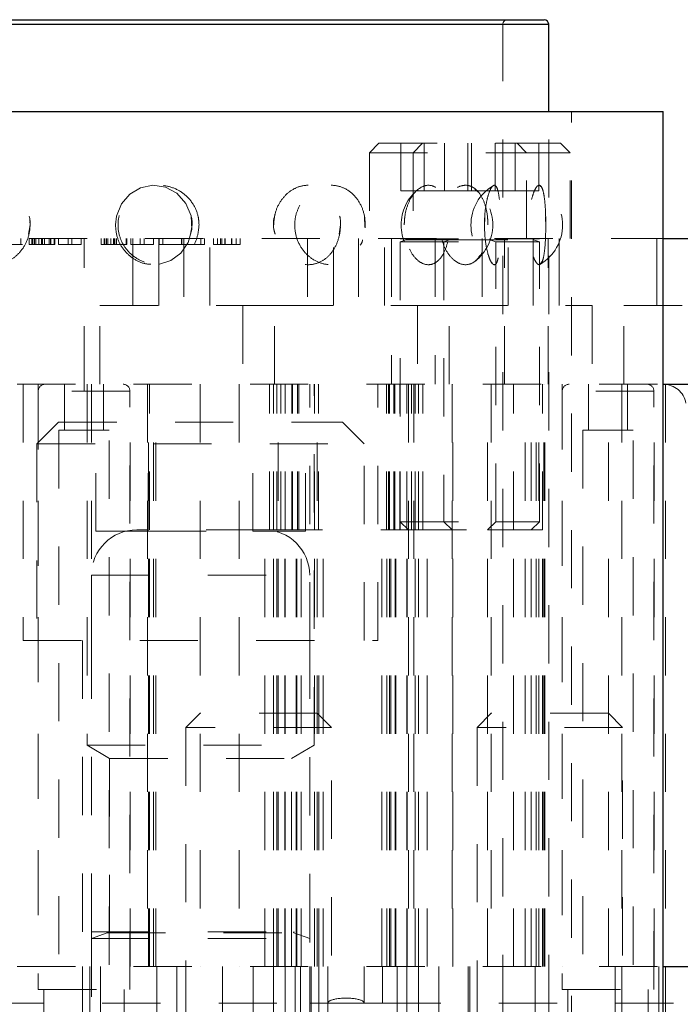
# Model space of a CAD drawing. Header units: inches. Extents: x 1880 to 2363, y -453 to -54.
# Tile 811 of 1056: x 2036.27 to 2037.41, y -79.71 to -78.02. Entities that reach past the tile are written whole.
import ezdxf

# ---------------------------------------------------------------- set-up
doc = ezdxf.new("R2010")
doc.units = ezdxf.units.IN
doc.header["$LTSCALE"] = 0.5
doc.header["$MEASUREMENT"] = 0
doc.linetypes.add('HIDDEN', pattern=[0.225, 0.15, -0.075])
for name, color, linetype in [('DIE-M-S', 8, 'Continuous'), ('DIE-M-S2', 1, 'Continuous'), ('DIE-M-S3', 8, 'Continuous'), ('DSS-M-S', 53, 'Continuous'), ('RAI-M-S', 8, 'Continuous'), ('SVD-M-S', 8, 'Continuous')]:
    doc.layers.add(name, color=color, linetype=linetype)

msp = doc.modelspace()

# ---------------------------------------------------------------- linework, layer by layer
at = {"layer": 'DIE-M-S', "linetype": 'HIDDEN', "lineweight": 18}
for p, q in [((2036.06679, -78.64382), (2037.37667, -78.64382)), ((2036.27729, -78.64382), (2036.27729, -79.08382)), ((2036.30279, -78.64382), (2036.30279, -79.64382)), ((2036.38679, -78.64382), (2036.38679, -79.26382)), ((2036.39429, -78.64382), (2036.39429, -79.08382)), ((2036.46079, -79.64382), (2036.46079, -78.64382)), ((2036.49041, -78.64382), (2036.49041, -79.64382)), ((2036.49235, -79.64382), (2036.49235, -78.64382)), ((2036.49235, -79.64382), (2036.49235, -78.64382)), ((2036.50083, -79.64382), (2036.50083, -78.64382)), ((2036.50083, -79.64382), (2036.50083, -78.64382)), ((2036.50525, -79.64382), (2036.50525, -78.64382)), ((2036.50525, -79.64382), (2036.50525, -78.64382)), ((2036.58129, -78.64382), (2036.58129, -79.64382)), ((2036.64829, -78.64382), (2036.64829, -79.64382)), ((2036.71529, -79.64382), (2036.71529, -78.64382)), ((2036.76929, -79.08382), (2036.76929, -78.64382)), ((2036.77679, -79.26382), (2036.77679, -78.64382)), ((2036.78229, -79.64382), (2036.78229, -78.64382)), ((2036.88629, -79.08382), (2036.88629, -78.64382)), ((2036.93879, -78.64382), (2036.93879, -79.64382)), ((2036.94829, -78.64382), (2036.94829, -79.64382)), ((2037.01379, -78.64382), (2037.01379, -79.64382)), ((2037.01529, -79.64382), (2037.01529, -78.64382)), ((2037.07479, -79.64382), (2037.07479, -78.64382)), ((2037.08129, -78.64382), (2037.08129, -79.64382)), ((2037.13929, -79.64382), (2037.13929, -78.64382)), ((2037.14979, -79.64382), (2037.14979, -78.64382)), ((2037.15834, -79.64382), (2037.15834, -78.64382)), ((2037.16275, -79.64382), (2037.16275, -78.64382)), ((2037.17123, -79.64382), (2037.17123, -78.64382)), ((2037.17317, -79.64382), (2037.17317, -78.64382)), ((2037.20279, -78.64382), (2037.20279, -79.64382)), ((2037.28229, -79.64382), (2037.28229, -78.64382)), ((2037.30561, -78.64382), (2037.30561, -79.64382)), ((2037.36079, -79.64382), (2037.36079, -78.64382)), ((2037.38061, -78.64382), (2037.38061, -79.64382)), ((2036.27729, -79.08382), (2036.88629, -79.08382)), ((2036.37879, -79.08382), (2036.37879, -79.64382)), ((2036.78479, -79.64382), (2036.78479, -79.08382)), ((2036.38679, -79.26382), (2036.77679, -79.26382)), ((2036.38679, -79.26382), (2036.42554, -79.28619)), ((2036.73804, -79.28619), (2036.77679, -79.26382)), ((2036.42554, -79.28619), (2036.73804, -79.28619)), ((2036.42554, -79.28619), (2036.42554, -79.64382)), ((2036.73804, -79.64382), (2036.73804, -79.28619)), ((2036.39429, -79.58421), (2036.39429, -79.59559)), ((2036.76929, -79.59559), (2036.76929, -79.58421)), ((2036.06679, -79.64382), (2037.37667, -79.64382))]:
    msp.add_line(p, q, dxfattribs=at)
at = {"layer": 'DIE-M-S', "linetype": 'Continuous', "lineweight": 25}
for p, q in [((2037.37667, -78.64382), (2037.95679, -78.64382)), ((2037.37667, -79.64382), (2037.93179, -79.64382))]:
    msp.add_line(p, q, dxfattribs=at)
at = {"layer": 'DIE-M-S2', "linetype": 'HIDDEN', "lineweight": 18}
for p, q in [((2036.49429, -78.89382), (2036.49429, -78.64382)), ((2036.70012, -78.89382), (2036.70012, -78.64382)), ((2036.70729, -78.89382), (2036.70729, -78.64382)), ((2036.71304, -78.89382), (2036.71304, -78.64382)), ((2036.71963, -78.89382), (2036.71963, -78.64382)), ((2036.72729, -78.89382), (2036.72729, -78.64382)), ((2036.73887, -78.89382), (2036.73887, -78.64382)), ((2036.73946, -78.89382), (2036.73946, -78.64382)), ((2036.73963, -78.89382), (2036.73963, -78.64382)), ((2036.74823, -78.89382), (2036.74823, -78.64382)), ((2036.75089, -78.89382), (2036.75089, -78.64382)), ((2036.77729, -78.89382), (2036.77729, -78.64382)), ((2036.77729, -78.89382), (2036.77729, -78.64382)), ((2036.78446, -78.89382), (2036.78446, -78.64382)), ((2036.90112, -78.89382), (2036.90112, -78.64382)), ((2036.90452, -78.89382), (2036.90452, -78.64382)), ((2036.90629, -78.89382), (2036.90629, -78.64382)), ((2036.91366, -78.89382), (2036.91366, -78.64382)), ((2036.91535, -78.89382), (2036.91535, -78.64382)), ((2036.92395, -78.89382), (2036.92395, -78.64382)), ((2036.92412, -78.89382), (2036.92412, -78.64382)), ((2036.92471, -78.89382), (2036.92471, -78.64382)), ((2036.93629, -78.89382), (2036.93629, -78.64382)), ((2036.94396, -78.89382), (2036.94396, -78.64382)), ((2036.95054, -78.89382), (2036.95054, -78.64382)), ((2036.95629, -78.89382), (2036.95629, -78.64382)), ((2036.96346, -78.89382), (2036.96346, -78.64382)), ((2037.11929, -78.89382), (2037.11929, -78.64382)), ((2037.16929, -78.89382), (2037.16929, -78.64382)), ((2036.69129, -78.89382), (2036.93879, -78.89382)), ((2037.07479, -78.89382), (2037.16929, -78.89382))]:
    msp.add_line(p, q, dxfattribs=at)
at = {"layer": 'DIE-M-S3', "linetype": 'HIDDEN', "lineweight": 18}
for p, q in [((2036.34833, -78.64382), (2036.34833, -78.72256)), ((2036.41526, -78.72256), (2036.41526, -78.64382)), ((2037.24833, -78.64382), (2037.24833, -78.72256)), ((2037.31526, -78.72256), (2037.31526, -78.64382)), ((2036.46053, -78.65563), (2036.30305, -78.65563)), ((2036.30305, -78.65563), (2036.30305, -79.68319)), ((2036.38179, -78.65563), (2036.46053, -78.65563)), ((2036.46053, -79.68319), (2036.46053, -78.65563)), ((2037.36053, -78.65563), (2037.20305, -78.65563)), ((2037.20305, -78.65563), (2037.20305, -79.68319)), ((2037.28179, -78.65563), (2037.36053, -78.65563)), ((2037.36053, -79.68319), (2037.36053, -78.65563)), ((2036.33848, -78.72256), (2036.4251, -78.72256)), ((2036.33848, -78.72256), (2036.33848, -79.84067)), ((2036.4251, -79.84067), (2036.4251, -78.72256)), ((2037.23848, -78.72256), (2037.3251, -78.72256)), ((2037.23848, -78.72256), (2037.23848, -79.84067)), ((2037.3251, -79.84067), (2037.3251, -78.72256)), ((2036.49429, -79.64382), (2036.49429, -78.89382)), ((2036.69129, -78.89382), (2036.93879, -78.89382)), ((2036.69229, -79.64382), (2036.69229, -78.89382)), ((2036.70729, -79.64382), (2036.70729, -78.89382)), ((2036.71304, -79.64382), (2036.71304, -78.89382)), ((2036.72681, -79.64382), (2036.72681, -78.89382)), ((2036.72729, -79.64382), (2036.72729, -78.89382)), ((2036.74606, -79.64382), (2036.74606, -78.89382)), ((2036.74729, -79.64382), (2036.74729, -78.89382)), ((2036.75439, -79.64382), (2036.75439, -78.89382)), ((2036.77729, -79.64382), (2036.77729, -78.89382)), ((2036.77729, -79.64382), (2036.77729, -78.89382)), ((2036.79229, -79.64382), (2036.79229, -78.89382)), ((2036.89329, -79.64382), (2036.89329, -78.89382)), ((2036.90185, -79.64382), (2036.90185, -78.89382)), ((2036.90629, -79.64382), (2036.90629, -78.89382)), ((2036.90879, -79.64382), (2036.90879, -78.89382)), ((2036.91629, -79.64382), (2036.91629, -78.89382)), ((2036.91752, -79.64382), (2036.91752, -78.89382)), ((2036.93629, -79.64382), (2036.93629, -78.89382)), ((2036.93677, -79.64382), (2036.93677, -78.89382)), ((2036.95054, -79.64382), (2036.95054, -78.89382)), ((2036.95629, -79.64382), (2036.95629, -78.89382)), ((2036.97129, -79.64382), (2036.97129, -78.89382)), ((2037.07479, -78.89382), (2037.16929, -78.89382)), ((2037.11929, -79.64382), (2037.11929, -78.89382)), ((2037.16929, -79.64382), (2037.16929, -78.89382)), ((2036.06679, -79.64382), (2037.37667, -79.64382)), ((2036.37879, -79.64382), (2036.37879, -80.14382)), ((2036.39179, -79.64382), (2036.39179, -80.14382)), ((2036.40992, -79.64382), (2036.40992, -80.14382)), ((2036.50679, -80.14382), (2036.50679, -79.64382)), ((2036.54129, -79.64382), (2036.54129, -79.83382)), ((2036.61929, -79.64382), (2036.61929, -80.14382)), ((2036.67229, -80.14382), (2036.67229, -79.64382)), ((2036.70729, -80.14382), (2036.70729, -79.64382)), ((2036.72729, -79.64382), (2036.72729, -80.14382)), ((2036.74429, -80.14382), (2036.74429, -79.64382)), ((2036.75367, -80.14382), (2036.75367, -79.64382)), ((2036.76929, -79.70632), (2036.76929, -79.64382)), ((2036.77179, -80.14382), (2036.77179, -79.64382)), ((2036.78479, -80.14382), (2036.78479, -79.64382)), ((2036.80054, -79.70632), (2036.80054, -79.64382)), ((2036.82229, -79.83382), (2036.82229, -79.64382)), ((2036.86304, -79.70632), (2036.86304, -79.64382)), ((2036.89429, -79.70632), (2036.89429, -79.64382)), ((2036.91929, -79.64382), (2036.91929, -80.14382)), ((2036.93629, -80.14382), (2036.93629, -79.64382)), ((2036.95629, -80.14382), (2036.95629, -79.64382)), ((2036.99129, -80.14382), (2036.99129, -79.64382)), ((2037.04129, -79.64382), (2037.04129, -79.83382)), ((2037.04429, -80.14382), (2037.04429, -79.64382)), ((2037.15679, -79.64382), (2037.15679, -80.14382)), ((2037.29429, -79.64382), (2037.29429, -80.14382)), ((2037.32229, -79.83382), (2037.32229, -79.64382)), ((2037.36929, -79.64382), (2037.36929, -79.83382)), ((2036.30305, -79.68319), (2036.46053, -79.68319)), ((2036.31289, -79.68319), (2036.31289, -79.72256)), ((2036.45069, -79.72256), (2036.45069, -79.68319)), ((2037.20305, -79.68319), (2037.36053, -79.68319)), ((2037.21289, -79.68319), (2037.21289, -79.72256)), ((2037.35069, -79.72256), (2037.35069, -79.68319)), ((2035.81304, -79.70632), (2036.76929, -79.70632)), ((2036.76929, -79.70632), (2036.80054, -79.70632)), ((2036.86304, -79.70632), (2036.80054, -79.70632)), ((2036.80054, -79.70632), (2036.80054, -79.82756)), ((2036.86304, -79.70632), (2036.89429, -79.70632)), ((2036.86304, -79.82756), (2036.86304, -79.70632)), ((2036.89429, -79.70632), (2040.51929, -79.70632))]:
    msp.add_line(p, q, dxfattribs=at)
at = {"layer": 'DIE-M-S3', "linetype": 'Continuous', "lineweight": 25}
msp.add_line((2037.37667, -79.64382), (2037.93179, -79.64382), dxfattribs=at)
at = {"layer": 'DIE-M-S3', "linetype": 'HIDDEN', "lineweight": 18}
for centre, start, end in [((2036.31486, -78.65563), 90, 180), ((2036.44872, -78.65563), 0, 90), ((2037.21486, -78.65563), 90, 180), ((2037.34872, -78.65563), 0, 90)]:
    msp.add_arc(centre, 0.01181, start, end, dxfattribs=at)
msp.add_ellipse((2036.83179, -79.70632), major_axis=(0.03125, 0), ratio=0.2679492, start_param=0, end_param=3.1415927, dxfattribs=at)
msp.add_open_spline([(2036.38179, -78.65563), (2036.38179, -78.65396), (2036.38179, -78.65047), (2036.38179, -78.64651), (2036.38179, -78.6442), (2036.38179, -78.64394), (2036.38179, -78.64382)], degree=3, knots=[0, 0, 0, 0, 0.2702613, 0.5624294, 0.7897364, 1, 1, 1, 1], dxfattribs=at)
at = {"layer": 'DSS-M-S', "linetype": 'Continuous', "lineweight": 25}
for p, q in [((2035.68376, -78.02571), (2037.17982, -78.02571)), ((2035.69163, -78.01783), (2037.17195, -78.01783)), ((2037.17982, -78.17531), (2037.17982, -78.02571)), ((2035.48691, -78.17531), (2037.37667, -78.17531)), ((2037.37667, -79.9076), (2037.37667, -78.17531))]:
    msp.add_line(p, q, dxfattribs=at)
at = {"layer": 'DSS-M-S', "linetype": 'HIDDEN', "lineweight": 18}
for p, q in [((2037.17982, -78.02571), (2035.68376, -78.02571)), ((2035.7625, -78.02571), (2037.0993, -78.02571)), ((2037.10108, -80.92335), (2037.10108, -78.02571)), ((2037.17982, -80.92335), (2037.17982, -78.17531)), ((2037.21919, -81.99421), (2037.21919, -78.17531)), ((2036.47882, -78.3064), (2036.4602, -78.31732)), ((2036.49991, -78.30218), (2036.47882, -78.3064)), ((2036.52154, -78.30531), (2036.49991, -78.30218)), ((2036.54134, -78.31594), (2036.52154, -78.30531)), ((2037.0579, -78.31348), (2037.05314, -78.30862)), ((2037.16592, -78.30428), (2037.1651, -78.30349)), ((2036.4602, -78.31732), (2036.44579, -78.334)), ((2036.55671, -78.33317), (2036.54134, -78.31594)), ((2036.44579, -78.334), (2036.43728, -78.35501)), ((2036.56554, -78.3549), (2036.55671, -78.33317)), ((2036.43728, -78.35501), (2036.43558, -78.37035)), ((2036.5668, -78.37823), (2036.56554, -78.3549)), ((2036.86428, -78.37385), (2036.86334, -78.35551)), ((2037.06969, -78.37429), (2037.07001, -78.35496)), ((2037.17475, -78.37381), (2037.17461, -78.35553)), ((2036.28893, -78.37035), (2036.28637, -78.3859)), ((2036.43558, -78.37035), (2036.43558, -78.37035)), ((2036.56066, -78.40023), (2036.5668, -78.37823)), ((2036.56723, -78.37035), (2036.56466, -78.38589)), ((2036.82212, -78.37035), (2036.81998, -78.38587)), ((2036.5482, -78.41851), (2036.56066, -78.40023)), ((2036.51153, -78.43763), (2036.53098, -78.43143)), ((2036.53098, -78.43143), (2036.5482, -78.41851)), ((2037.16517, -78.43773), (2037.16795, -78.4337)), ((2037.30561, -78.64382), (2037.30561, -79.82492)), ((2037.38061, -78.64382), (2037.38061, -79.82492))]:
    msp.add_line(p, q, dxfattribs=at)
for centre, radius, start, end in [((2037.10896, -78.02571), 0.00787, 90, 180), ((2037.00511, -78.37035), 0.07874, 129.42305, 230.57396), ((2037.12497, -78.37035), 0.07874, 121.15614, 238.9555), ((2037.00511, -78.37035), 0.07874, 307.96843, 52.09477), ((2037.12497, -78.37035), 0.07874, 301.00349, 58.98802), ((2037.3768, -78.68319), 0.03937, 10, 90)]:
    msp.add_arc(centre, radius, start, end, dxfattribs=at)
at = {"layer": 'DSS-M-S', "linetype": 'Continuous', "lineweight": 25}
msp.add_arc((2037.17195, -78.02571), 0.00787, 0, 90, dxfattribs=at)
at = {"layer": 'DSS-M-S', "linetype": 'HIDDEN', "lineweight": 18}
for points, knots in [([(2036.16303, -78.37035), (2036.16373, -78.37816), (2036.16512, -78.39378), (2036.17605, -78.41454), (2036.19223, -78.43004), (2036.21227, -78.43846), (2036.23351, -78.43916), (2036.25374, -78.43248), (2036.27102, -78.41923), (2036.28357, -78.40057), (2036.28977, -78.37821), (2036.28851, -78.35456), (2036.27963, -78.33252), (2036.26425, -78.315), (2036.24458, -78.30414), (2036.22327, -78.30092), (2036.20275, -78.30527), (2036.1849, -78.31648), (2036.17139, -78.33353), (2036.1641, -78.35248), (2036.16334, -78.3652), (2036.16303, -78.37035)], [0, 0, 0, 0, 0.0554579, 0.1109395, 0.1658403, 0.2192081, 0.2711117, 0.3223399, 0.3739729, 0.4268563, 0.4812619, 0.5368274, 0.5927419, 0.6480375, 0.7019377, 0.7542614, 0.8055938, 0.8569812, 0.9093952, 0.9633154, 1, 1, 1, 1]), ([(2036.57924, -78.37035), (2036.5785, -78.37788), (2036.57704, -78.39294), (2036.56562, -78.413), (2036.54869, -78.42851), (2036.52711, -78.43779), (2036.5032, -78.43957), (2036.47971, -78.43331), (2036.45966, -78.4196), (2036.44561, -78.40022), (2036.43912, -78.37772), (2036.44058, -78.35478), (2036.4495, -78.33376), (2036.4649, -78.31662), (2036.48539, -78.30516), (2036.50891, -78.30083), (2036.53278, -78.30448), (2036.55409, -78.3159), (2036.56998, -78.33368), (2036.57813, -78.35296), (2036.57893, -78.36551), (2036.57924, -78.37035)], [0, 0, 0, 0, 0.0520028, 0.1039827, 0.1564753, 0.2102848, 0.2652762, 0.3208623, 0.3762398, 0.4306423, 0.4836601, 0.5355284, 0.5870576, 0.6391963, 0.6925647, 0.7472181, 0.8026932, 0.8582301, 0.9130199, 0.9664974, 1, 1, 1, 1]), ([(2036.70748, -78.37035), (2036.70817, -78.37816), (2036.70956, -78.39378), (2036.72035, -78.41454), (2036.736, -78.43004), (2036.75487, -78.43846), (2036.77426, -78.43916), (2036.79218, -78.43248), (2036.80708, -78.41923), (2036.81766, -78.40057), (2036.82282, -78.37821), (2036.82177, -78.35456), (2036.81436, -78.33252), (2036.80129, -78.315), (2036.78414, -78.30414), (2036.76499, -78.30092), (2036.74597, -78.30527), (2036.72894, -78.31648), (2036.71577, -78.33353), (2036.70854, -78.35248), (2036.70778, -78.3652), (2036.70748, -78.37035)], [0, 0, 0, 0, 0.0554579, 0.1109395, 0.1658403, 0.2192081, 0.2711117, 0.3223399, 0.3739729, 0.4268563, 0.4812619, 0.5368274, 0.5927419, 0.6480375, 0.7019377, 0.7542614, 0.8055938, 0.8569812, 0.9093952, 0.9633154, 1, 1, 1, 1]), ([(2036.86477, -78.37035), (2036.86416, -78.37788), (2036.86294, -78.39294), (2036.85341, -78.413), (2036.83913, -78.42851), (2036.82069, -78.43779), (2036.79994, -78.43957), (2036.77924, -78.43331), (2036.76131, -78.4196), (2036.74862, -78.40022), (2036.74273, -78.37772), (2036.74405, -78.35478), (2036.75215, -78.33376), (2036.76602, -78.31662), (2036.78427, -78.30516), (2036.80493, -78.30083), (2036.82557, -78.30448), (2036.84371, -78.3159), (2036.85706, -78.33368), (2036.86385, -78.35296), (2036.86452, -78.36551), (2036.86477, -78.37035)], [0, 0, 0, 0, 0.0520028, 0.1039827, 0.1564753, 0.2102848, 0.2652762, 0.3208623, 0.3762398, 0.4306423, 0.4836601, 0.5355284, 0.5870576, 0.6391963, 0.6925647, 0.7472181, 0.8026932, 0.8582301, 0.9130199, 0.9664974, 1, 1, 1, 1]), ([(2036.9317, -78.37035), (2036.93221, -78.37816), (2036.93322, -78.39378), (2036.94105, -78.41454), (2036.95223, -78.43004), (2036.9654, -78.43846), (2036.9786, -78.43916), (2036.99046, -78.43248), (2037.00006, -78.41923), (2037.00674, -78.40057), (2037.00994, -78.37821), (2037.0093, -78.35456), (2037.00467, -78.33252), (2036.99637, -78.315), (2036.98518, -78.30414), (2036.97233, -78.30092), (2036.95923, -78.30527), (2036.94721, -78.31648), (2036.93774, -78.33353), (2036.93248, -78.35248), (2036.93193, -78.3652), (2036.9317, -78.37035)], [0, 0, 0, 0, 0.0554579, 0.1109395, 0.1658403, 0.2192081, 0.2711117, 0.3223399, 0.3739729, 0.4268563, 0.4812619, 0.5368274, 0.5927419, 0.6480375, 0.7019377, 0.7542614, 0.8055938, 0.8569812, 0.9093952, 0.9633154, 1, 1, 1, 1]), ([(2037.07544, -78.37035), (2037.07506, -78.37788), (2037.0743, -78.39294), (2037.0683, -78.413), (2037.05914, -78.42851), (2037.04703, -78.43779), (2037.03303, -78.43957), (2037.01869, -78.43331), (2037.006, -78.4196), (2036.99685, -78.40022), (2036.99257, -78.37772), (2036.99353, -78.35478), (2036.9994, -78.33376), (2037.00935, -78.31662), (2037.0222, -78.30516), (2037.03642, -78.30083), (2037.05027, -78.30448), (2037.0621, -78.3159), (2037.07061, -78.33368), (2037.07487, -78.35296), (2037.07528, -78.36551), (2037.07544, -78.37035)], [0, 0, 0, 0, 0.0520028, 0.1039827, 0.1564753, 0.2102848, 0.2652762, 0.3208623, 0.3762398, 0.4306423, 0.4836601, 0.5355284, 0.5870576, 0.6391963, 0.6925647, 0.7472181, 0.8026932, 0.8582301, 0.9130199, 0.9664974, 1, 1, 1, 1]), ([(2037.06949, -78.37035), (2037.06972, -78.37816), (2037.07019, -78.39378), (2037.0737, -78.41454), (2037.07846, -78.43004), (2037.08367, -78.43846), (2037.08839, -78.43916), (2037.09214, -78.43248), (2037.09479, -78.41923), (2037.09641, -78.40057), (2037.0971, -78.37821), (2037.09697, -78.35456), (2037.09593, -78.33252), (2037.09382, -78.315), (2037.09054, -78.30414), (2037.08621, -78.30092), (2037.08128, -78.30527), (2037.07636, -78.31648), (2037.07223, -78.33353), (2037.06984, -78.35248), (2037.06959, -78.3652), (2037.06949, -78.37035)], [0, 0, 0, 0, 0.0554579, 0.1109395, 0.1658403, 0.2192081, 0.2711117, 0.3223399, 0.3739729, 0.4268563, 0.4812619, 0.5368274, 0.5927419, 0.6480375, 0.7019377, 0.7542614, 0.8055938, 0.8569812, 0.9093952, 0.9633154, 1, 1, 1, 1]), ([(2037.17482, -78.37035), (2037.17473, -78.37788), (2037.17456, -78.39294), (2037.17313, -78.413), (2037.17068, -78.42851), (2037.16698, -78.43779), (2037.16216, -78.43957), (2037.15666, -78.43331), (2037.15139, -78.4196), (2037.14738, -78.40022), (2037.14544, -78.37772), (2037.14588, -78.35478), (2037.14851, -78.33376), (2037.15282, -78.31662), (2037.15805, -78.30516), (2037.16338, -78.30083), (2037.16802, -78.30448), (2037.17151, -78.3159), (2037.1737, -78.33368), (2037.17469, -78.35296), (2037.17478, -78.36551), (2037.17482, -78.37035)], [0, 0, 0, 0, 0.0520028, 0.1039827, 0.1564753, 0.2102848, 0.2652762, 0.3208623, 0.3762398, 0.4306423, 0.4836601, 0.5355284, 0.5870576, 0.6391963, 0.6925647, 0.7472181, 0.8026932, 0.8582301, 0.9130199, 0.9664974, 1, 1, 1, 1]), ([(2036.75235, -78.33632), (2036.74938, -78.34272), (2036.74438, -78.35347), (2036.7438, -78.36548), (2036.74356, -78.37035)], [0, 0, 0, 0, 0.5945328, 1, 1, 1, 1]), ([(2036.28725, -78.35496), (2036.28726, -78.35498), (2036.28915, -78.35976), (2036.28904, -78.36506), (2036.28893, -78.37035)], [0, 0, 0, 0, 0.0039911, 1, 1, 1, 1]), ([(2036.56555, -78.35496), (2036.56556, -78.35498), (2036.56746, -78.35976), (2036.56735, -78.36506), (2036.56723, -78.37035)], [0, 0, 0, 0, 0.003979, 1, 1, 1, 1]), ([(2036.70987, -78.38591), (2036.70914, -78.38338), (2036.70627, -78.37344), (2036.70653, -78.36128), (2036.70961, -78.35336), (2036.70991, -78.3526)], [0, 0, 0, 0, 0.2360107, 0.9265488, 1, 1, 1, 1]), ([(2036.82072, -78.35496), (2036.82072, -78.35498), (2036.82231, -78.35976), (2036.82221, -78.36506), (2036.82212, -78.37035)], [0, 0, 0, 0, 0.0039645, 1, 1, 1, 1]), ([(2036.43558, -78.37035), (2036.43634, -78.37815), (2036.43786, -78.39377), (2036.44975, -78.4146), (2036.46718, -78.42981), (2036.48544, -78.43794), (2036.49701, -78.4377), (2036.50109, -78.43762)], [0, 0, 0, 0, 0.2233138, 0.4467233, 0.6677939, 0.8826915, 1, 1, 1, 1]), ([(2036.85589, -78.40515), (2036.85722, -78.40336), (2036.85926, -78.40063), (2036.85991, -78.39709), (2036.86013, -78.39586)], [0, 0, 0, 0, 0.6536457, 1, 1, 1, 1]), ([(2037.05299, -78.43253), (2037.05333, -78.43237), (2037.05688, -78.43082), (2037.05947, -78.42631), (2037.06181, -78.42224)], [0, 0, 0, 0, 0.0978025, 1, 1, 1, 1]), ([(2037.08469, -78.4379), (2037.08464, -78.43791), (2037.08379, -78.43808), (2037.08281, -78.43616), (2037.08189, -78.43436)], [0, 0, 0, 0, 0.056276, 1, 1, 1, 1])]:
    msp.add_open_spline(points, degree=3, knots=knots, dxfattribs=at)
at = {"layer": 'RAI-M-S', "linetype": 'HIDDEN', "lineweight": 18}
for p, q in [((2035.48691, -78.39382), (2037.37667, -78.39382)), ((2036.27294, -78.40382), (2036.27294, -78.39382)), ((2036.2874, -78.40382), (2036.2874, -78.39382)), ((2036.29217, -78.40382), (2036.29217, -78.39382)), ((2036.29369, -78.40382), (2036.29369, -78.39382)), ((2036.29633, -78.40382), (2036.29633, -78.39382)), ((2036.29885, -78.40382), (2036.29885, -78.39382)), ((2036.30375, -78.40382), (2036.30375, -78.39382)), ((2036.30851, -78.40382), (2036.30851, -78.39382)), ((2036.30975, -78.40382), (2036.30975, -78.39382)), ((2036.31002, -78.40382), (2036.31002, -78.39382)), ((2036.3105, -78.40382), (2036.3105, -78.39382)), ((2036.31374, -78.40382), (2036.31374, -78.39382)), ((2036.32192, -78.40382), (2036.32192, -78.39382)), ((2036.32428, -78.40382), (2036.32428, -78.39382)), ((2036.32459, -78.40382), (2036.32459, -78.39382)), ((2036.33031, -78.40382), (2036.33031, -78.39382)), ((2036.33127, -78.40382), (2036.33127, -78.39382)), ((2036.33794, -78.40382), (2036.33794, -78.39382)), ((2036.35415, -78.40382), (2036.35415, -78.39382)), ((2036.36082, -78.40382), (2036.36082, -78.39382)), ((2036.37703, -78.40382), (2036.37703, -78.39382)), ((2036.38179, -78.64382), (2036.38179, -78.39382)), ((2036.38179, -78.64382), (2036.38179, -78.39382)), ((2036.41136, -78.40382), (2036.41136, -78.39382)), ((2036.41613, -78.40382), (2036.41613, -78.39382)), ((2036.41765, -78.40382), (2036.41765, -78.39382)), ((2036.42029, -78.40382), (2036.42029, -78.39382)), ((2036.4228, -78.40382), (2036.4228, -78.39382)), ((2036.42771, -78.40382), (2036.42771, -78.39382)), ((2036.43247, -78.40382), (2036.43247, -78.39382)), ((2036.43371, -78.40382), (2036.43371, -78.39382)), ((2036.43398, -78.40382), (2036.43398, -78.39382)), ((2036.43445, -78.40382), (2036.43445, -78.39382)), ((2036.4377, -78.40382), (2036.4377, -78.39382)), ((2036.45427, -78.40382), (2036.45427, -78.39382)), ((2036.45522, -78.40382), (2036.45522, -78.39382)), ((2036.4619, -78.40382), (2036.4619, -78.39382)), ((2036.46564, -78.39382), (2036.46564, -78.50882)), ((2036.46564, -78.50882), (2036.46564, -78.39382)), ((2036.47811, -78.40382), (2036.47811, -78.39382)), ((2036.48478, -78.40382), (2036.48478, -78.39382)), ((2036.50099, -78.40382), (2036.50099, -78.39382)), ((2036.51024, -78.50882), (2036.51024, -78.39382)), ((2036.51024, -78.39382), (2036.51024, -78.50882)), ((2036.51053, -78.40382), (2036.51053, -78.39382)), ((2036.5172, -78.40382), (2036.5172, -78.39382)), ((2036.54915, -78.40382), (2036.54915, -78.39382)), ((2036.54947, -78.40382), (2036.54947, -78.39382)), ((2036.54974, -78.40382), (2036.54974, -78.39382)), ((2036.55335, -78.39382), (2036.55335, -78.50882)), ((2036.58204, -78.40382), (2036.58204, -78.39382)), ((2036.58872, -78.40382), (2036.58872, -78.39382)), ((2036.59795, -78.50882), (2036.59795, -78.39382)), ((2036.60397, -78.40382), (2036.60397, -78.39382)), ((2036.61065, -78.40382), (2036.61065, -78.39382)), ((2036.61597, -78.40382), (2036.61597, -78.39382)), ((2036.61856, -78.40382), (2036.61856, -78.39382)), ((2036.62367, -78.40382), (2036.62367, -78.39382)), ((2036.62425, -78.40382), (2036.62425, -78.39382)), ((2036.6349, -78.40382), (2036.6349, -78.39382)), ((2036.6355, -78.40382), (2036.6355, -78.39382)), ((2036.64307, -78.40382), (2036.64307, -78.39382)), ((2036.64974, -78.40382), (2036.64974, -78.39382)), ((2036.76564, -78.39382), (2036.76564, -78.50882)), ((2036.81024, -78.50882), (2036.81024, -78.39382)), ((2036.85335, -78.39382), (2036.85335, -78.50882)), ((2036.89795, -78.50882), (2036.89795, -78.39382)), ((2036.90979, -78.39382), (2036.90979, -78.64382)), ((2036.98479, -78.39382), (2036.98479, -78.64382)), ((2037.06564, -78.39382), (2037.06564, -78.50882)), ((2037.10379, -78.64382), (2037.10379, -78.39382)), ((2037.11024, -78.50882), (2037.11024, -78.39382)), ((2037.15335, -78.39382), (2037.15335, -78.50882)), ((2037.15335, -78.50882), (2037.15335, -78.39382)), ((2037.17879, -78.64382), (2037.17879, -78.39382)), ((2037.19795, -78.50882), (2037.19795, -78.39382)), ((2037.19795, -78.39382), (2037.19795, -78.50882)), ((2037.36564, -78.39382), (2037.36564, -78.50882)), ((2037.36564, -78.50882), (2037.36564, -78.39382)), ((2036.17616, -78.40382), (2036.28041, -78.40382)), ((2036.35415, -78.40382), (2036.33794, -78.40382)), ((2036.36082, -78.40382), (2036.35415, -78.40382)), ((2036.37703, -78.40382), (2036.36082, -78.40382)), ((2036.47811, -78.40382), (2036.4619, -78.40382)), ((2036.48478, -78.40382), (2036.47811, -78.40382)), ((2036.50099, -78.40382), (2036.48478, -78.40382)), ((2036.61065, -78.40382), (2036.60397, -78.40382)), ((2036.61597, -78.40382), (2036.61065, -78.40382)), ((2036.40892, -78.50882), (2036.65466, -78.50882)), ((2036.40892, -78.64382), (2036.40892, -78.50882)), ((2036.65466, -78.50882), (2036.65466, -78.64382)), ((2036.70892, -78.50882), (2036.65466, -78.50882)), ((2036.70892, -78.64382), (2036.70892, -78.50882)), ((2036.70892, -78.50882), (2036.95466, -78.50882)), ((2036.95466, -78.50882), (2036.95466, -78.64382)), ((2037.00892, -78.50882), (2036.95466, -78.50882)), ((2037.00892, -78.64382), (2037.00892, -78.50882)), ((2037.00892, -78.50882), (2037.25466, -78.50882)), ((2037.25466, -78.50882), (2037.25466, -78.64382)), ((2037.30892, -78.50882), (2037.85466, -78.50882)), ((2037.30892, -78.64382), (2037.30892, -78.50882))]:
    msp.add_line(p, q, dxfattribs=at)
at = {"layer": 'RAI-M-S', "linetype": 'Continuous', "lineweight": 25}
msp.add_line((2037.37667, -78.39382), (2038.71379, -78.39382), dxfattribs=at)
at = {"layer": 'RAI-M-S', "linetype": 'HIDDEN', "lineweight": 18}
for points, knots in [([(2036.31002, -78.40382), (2036.30727, -78.40382), (2036.30177, -78.40382), (2036.29329, -78.40382), (2036.28964, -78.40382), (2036.2874, -78.40382)], [0, 0, 0, 0, 0.279885, 0.5596773, 1, 1, 1, 1]), ([(2036.30375, -78.40382), (2036.30558, -78.40382), (2036.30886, -78.40382), (2036.31225, -78.40382), (2036.31374, -78.40382)], [0, 0, 0, 0, 0.5599058, 1, 1, 1, 1]), ([(2036.33127, -78.40382), (2036.33085, -78.40382), (2036.33001, -78.40382), (2036.32406, -78.40382), (2036.3172, -78.40382), (2036.31242, -78.40382), (2036.31002, -78.40382)], [0, 0, 0, 0, 0.2791586, 0.5590843, 0.7794417, 1, 1, 1, 1]), ([(2036.43398, -78.40382), (2036.43123, -78.40382), (2036.42572, -78.40382), (2036.41725, -78.40382), (2036.41359, -78.40382), (2036.41136, -78.40382)], [0, 0, 0, 0, 0.279885, 0.5596773, 1, 1, 1, 1]), ([(2036.42771, -78.40382), (2036.42954, -78.40382), (2036.43282, -78.40382), (2036.43621, -78.40382), (2036.4377, -78.40382)], [0, 0, 0, 0, 0.5599058, 1, 1, 1, 1]), ([(2036.45522, -78.40382), (2036.45481, -78.40382), (2036.45397, -78.40382), (2036.44802, -78.40382), (2036.44116, -78.40382), (2036.43637, -78.40382), (2036.43398, -78.40382)], [0, 0, 0, 0, 0.2791586, 0.5590843, 0.7794417, 1, 1, 1, 1]), ([(2036.54974, -78.40382), (2036.54398, -78.40382), (2036.53245, -78.40382), (2036.51963, -78.40382), (2036.51173, -78.40382), (2036.51093, -78.40382), (2036.51053, -78.40382)], [0, 0, 0, 0, 0.27966329, 0.55935394, 0.77963639, 1, 1, 1, 1]), ([(2036.5172, -78.40382), (2036.51777, -78.40382), (2036.5189, -78.40382), (2036.5279, -78.40382), (2036.53843, -78.40382), (2036.54579, -78.40382), (2036.54947, -78.40382)], [0, 0, 0, 0, 0.2794063, 0.559071, 0.7794588, 1, 1, 1, 1]), ([(2036.54947, -78.40382), (2036.55419, -78.40382), (2036.56363, -78.40382), (2036.57457, -78.40382), (2036.58102, -78.40382), (2036.5817, -78.40382), (2036.58204, -78.40382)], [0, 0, 0, 0, 0.27981296, 0.55935715, 0.77963582, 1, 1, 1, 1]), ([(2036.58872, -78.40382), (2036.58806, -78.40382), (2036.58675, -78.40382), (2036.57615, -78.40382), (2036.56334, -78.40382), (2036.55427, -78.40382), (2036.54974, -78.40382)], [0, 0, 0, 0, 0.2796248, 0.559352, 0.7795827, 1, 1, 1, 1]), ([(2036.6349, -78.40382), (2036.63138, -78.40382), (2036.62509, -78.40382), (2036.61876, -78.40382), (2036.61597, -78.40382)], [0, 0, 0, 0, 0.5596856, 1, 1, 1, 1]), ([(2036.62367, -78.40382), (2036.62819, -78.40382), (2036.63385, -78.40382), (2036.63937, -78.40382), (2036.64223, -78.40382), (2036.64273, -78.40382), (2036.64307, -78.40382)], [0, 0, 0, 0, 0.4996987, 0.6253044, 0.7510767, 1, 1, 1, 1]), ([(2036.64974, -78.40382), (2036.64957, -78.40382), (2036.64921, -78.40382), (2036.64548, -78.40382), (2036.64042, -78.40382), (2036.63674, -78.40382), (2036.6349, -78.40382)], [0, 0, 0, 0, 0.28009888, 0.55932385, 0.77945788, 1, 1, 1, 1])]:
    msp.add_open_spline(points, degree=3, knots=knots, dxfattribs=at)
at = {"layer": 'SVD-M-S', "linetype": 'HIDDEN', "lineweight": 18}
for p, q in [((2036.88819, -78.22982), (2036.87179, -78.24622)), ((2036.88819, -78.22982), (2037.12539, -78.22982)), ((2036.9256, -78.31182), (2036.9256, -78.22982)), ((2036.96319, -78.22982), (2036.94679, -78.24622)), ((2036.9662, -78.31182), (2036.9662, -78.22982)), ((2037.0006, -78.31182), (2037.0006, -78.22982)), ((2037.0412, -78.31182), (2037.0412, -78.22982)), ((2037.04739, -78.31182), (2037.04739, -78.22982)), ((2037.08798, -78.31182), (2037.08798, -78.22982)), ((2037.12239, -78.31182), (2037.12239, -78.22982)), ((2037.12539, -78.22982), (2037.20039, -78.22982)), ((2037.14179, -78.24622), (2037.12539, -78.22982)), ((2037.16298, -78.31182), (2037.16298, -78.22982)), ((2037.21679, -78.24622), (2037.20039, -78.22982)), ((2036.87179, -78.24622), (2037.14179, -78.24622)), ((2036.87179, -78.24622), (2036.87179, -78.39382)), ((2036.94679, -78.24622), (2036.94679, -78.39382)), ((2037.14179, -78.24622), (2037.21679, -78.24622)), ((2037.14179, -78.39382), (2037.14179, -78.24622)), ((2037.21679, -78.39382), (2037.21679, -78.24622)), ((2036.9256, -78.31182), (2036.9662, -78.31182)), ((2036.9662, -78.31182), (2037.04739, -78.31182)), ((2037.04739, -78.31182), (2037.08798, -78.31182)), ((2037.08798, -78.31182), (2037.12239, -78.31182)), ((2037.12239, -78.31182), (2037.16298, -78.31182)), ((2036.92479, -78.39382), (2036.92479, -78.39421)), ((2036.92479, -78.39421), (2037.08879, -78.39421)), ((2036.9346, -78.39574), (2036.92479, -78.39931)), ((2036.9346, -78.39574), (2037.07899, -78.39574)), ((2036.99979, -78.39382), (2036.99979, -78.39421)), ((2037.0096, -78.39574), (2036.99979, -78.39931)), ((2037.0096, -78.39574), (2037.15399, -78.39574)), ((2037.08879, -78.39931), (2037.07899, -78.39574)), ((2037.08879, -78.39421), (2037.08879, -78.39382)), ((2037.08879, -78.39421), (2037.16379, -78.39421)), ((2037.16379, -78.39931), (2037.15399, -78.39574)), ((2037.16379, -78.39421), (2037.16379, -78.39382)), ((2036.92479, -78.39931), (2037.08879, -78.39931)), ((2036.92479, -78.39931), (2036.92479, -78.87982)), ((2036.99979, -78.39931), (2036.99979, -78.87982)), ((2037.08879, -78.39931), (2037.16379, -78.39931)), ((2037.08879, -78.87982), (2037.08879, -78.39931)), ((2037.16379, -78.87982), (2037.16379, -78.39931)), ((2036.33804, -78.70882), (2036.30054, -78.74632)), ((2036.33804, -78.70882), (2036.82554, -78.70882)), ((2036.40166, -78.89632), (2036.40166, -78.70882)), ((2036.49173, -78.89632), (2036.49173, -78.70882)), ((2036.67186, -78.89632), (2036.67186, -78.70882)), ((2036.76193, -78.89632), (2036.76193, -78.70882)), ((2036.86304, -78.74632), (2036.82554, -78.70882)), ((2036.30054, -78.74632), (2036.86304, -78.74632)), ((2036.30054, -78.74632), (2036.30054, -79.08382)), ((2036.86304, -79.08382), (2036.86304, -78.74632)), ((2036.92479, -78.87982), (2037.08879, -78.87982)), ((2036.92479, -78.87982), (2036.93879, -78.89382)), ((2036.99979, -78.87982), (2037.01379, -78.89382)), ((2037.07479, -78.89382), (2037.08879, -78.87982)), ((2037.08879, -78.87982), (2037.16379, -78.87982)), ((2037.14979, -78.89382), (2037.16379, -78.87982)), ((2036.40166, -78.89632), (2036.49173, -78.89632)), ((2036.69129, -78.89382), (2036.47229, -78.89382)), ((2036.49173, -78.89632), (2036.67186, -78.89632)), ((2036.67186, -78.89632), (2036.76193, -78.89632)), ((2036.93879, -78.89382), (2037.07479, -78.89382)), ((2036.39429, -78.97182), (2036.76755, -78.97182)), ((2036.39429, -78.97182), (2036.39429, -79.08382)), ((2036.76929, -79.08382), (2036.76929, -78.97182)), ((2036.39429, -79.08382), (2036.39429, -79.58421)), ((2036.76929, -79.58421), (2036.76929, -79.08382)), ((2036.58129, -79.20882), (2036.55679, -79.23332)), ((2036.78229, -79.20882), (2036.58129, -79.20882)), ((2036.80679, -79.23332), (2036.78229, -79.20882)), ((2037.08129, -79.20882), (2037.05679, -79.23332)), ((2037.28229, -79.20882), (2037.08129, -79.20882)), ((2037.30679, -79.23332), (2037.28229, -79.20882)), ((2036.80679, -79.23332), (2036.55679, -79.23332)), ((2036.55679, -79.23332), (2036.55679, -79.82451)), ((2036.80679, -79.82451), (2036.80679, -79.23332)), ((2037.30679, -79.23332), (2037.05679, -79.23332)), ((2037.05679, -79.23332), (2037.05679, -79.82451)), ((2037.30679, -79.82451), (2037.30679, -79.23332)), ((2036.39429, -79.58421), (2036.76929, -79.58421)), ((2036.39429, -79.58421), (2036.39429, -79.59559)), ((2036.42135, -79.58574), (2036.39429, -79.59559)), ((2036.39429, -79.59559), (2036.76929, -79.59559)), ((2036.39429, -79.59559), (2036.39429, -80.80257)), ((2036.42135, -79.58574), (2036.74045, -79.58574)), ((2036.76929, -79.59559), (2036.74224, -79.58574)), ((2036.76929, -79.59559), (2036.76929, -79.58421)), ((2036.76929, -80.80257), (2036.76929, -79.59559))]:
    msp.add_line(p, q, dxfattribs=at)
for centre, radius, start, end in [((2037.00933, -78.395), 0.000787, 290, 90), ((2037.07926, -78.395), 0.000787, 90, 250), ((2037.15426, -78.395), 0.000787, 90, 250), ((2036.47229, -78.97182), 0.078, 90, 180), ((2036.69129, -78.97182), 0.078, 0, 90), ((2036.42108, -79.585), 0.000787, 290, 90), ((2036.74251, -79.585), 0.000787, 90, 250)]:
    msp.add_arc(centre, radius, start, end, dxfattribs=at)

doc.saveas('drawing.dxf')
